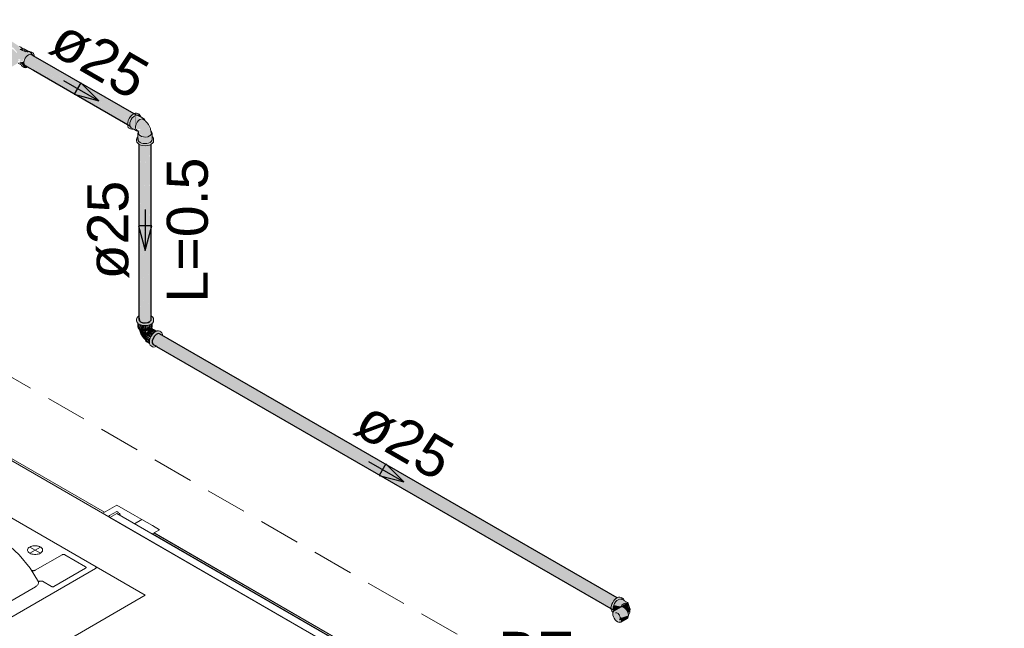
# Model space of a CAD drawing. Header units: millimetres. Extents: x 567 to 934, y -1 to 364.
# Tile 1009 of 1056: x 775.68 to 780.48, y 189.68 to 192.65. Entities that reach past the tile are written whole.
import ezdxf

# ---------------------------------------------------------------- set-up
doc = ezdxf.new("R2010")
doc.units = ezdxf.units.MM
doc.header["$MEASUREMENT"] = 0
doc.linetypes.add('JIS_02_2.0', pattern=[0.3, 0.2, -0.1])
doc.linetypes.add('NULL', pattern=[0])
for name, color, linetype, lineweight in [('AF-Condutos', 140, 'Continuous', 25), ('AF-Conexões', 152, 'Continuous', 18), ('AF-Peça de utilização', 152, 'Continuous', 18), ('AF-Sentido conduto', 140, 'Continuous', 30), ('AF-Textos conduto', 7, 'Continuous', 9), ('DI-Área do detalhe', 10, 'JIS_02_2.0', 0), ('Textos', 7, 'Continuous', 9)]:
    doc.layers.add(name, color=color, linetype=linetype, lineweight=lineweight)
doc.layers.add('ARQ FINA', color=8, linetype='Continuous')
doc.styles.add('Arial', font='arial.ttf')

msp = doc.modelspace()

# ---------------------------------------------------------------- hatches: boundary and pattern name
at = {"layer": 'AF-Condutos', "linetype": 'Continuous'}
for points in [[(775.6972, 192.4788), (775.7144, 192.4683), (776.221, 192.1763)], [(776.2221, 192.1758), (775.7229, 192.4766), (775.7146, 192.4687), (776.222, 192.1757)], [(775.7548, 192.4714), (775.7346, 192.4813), (775.7225, 192.4772), (776.2296, 192.1844), (776.2297, 192.1845), (775.7554, 192.4668), (776.2364, 192.1897)], [(776.2296, 192.1844), (775.7232, 192.4768), (775.7229, 192.4766)], [(776.2284, 192.1851), (775.7229, 192.4766), (776.2217, 192.176)], [(775.6868, 192.4563), (775.7045, 192.4458), (776.2104, 192.154)], [(775.703, 192.447), (776.2111, 192.1536), (776.2112, 192.1537), (775.7079, 192.4574)], [(775.7035, 192.4363), (776.2094, 192.1442), (776.2094, 192.1444), (775.7045, 192.4458)], [(776.2085, 192.1449), (776.2111, 192.1536), (775.7045, 192.4458)], [(775.7103, 192.4271), (776.2208, 192.1323), (775.7341, 192.4181), (776.2083, 192.1448), (775.7047, 192.4356)], [(775.7135, 192.4689), (775.7074, 192.4581), (776.2155, 192.1648)], [(776.2146, 192.1653), (775.7081, 192.4577), (775.7079, 192.4574)], [(776.2104, 192.1542), (776.2155, 192.1648), (775.7079, 192.4574)], [(776.2149, 192.1653), (776.222, 192.1757), (775.7144, 192.4683)], [(776.2353, 192.1904), (775.7607, 192.4636), (776.2295, 192.1846)], [(775.7845, 192.454), (776.2529, 192.1841), (775.7832, 192.4552)], [(776.2394, 192.1919), (775.7845, 192.454), (776.2359, 192.1901)], [(776.2088, 192.1394), (776.2094, 192.1442), (775.729, 192.4212)], [(776.2641, 192.0431), (776.2641, 191.1906), (776.266, 192.042)], [(776.2641, 191.2058), (776.2663, 191.2071), (776.2661, 192.0423)], [(776.2663, 191.2074), (776.2729, 192.0392), (776.2661, 192.0423)], [(776.2734, 191.2103), (776.273, 192.0471), (776.2663, 191.2074), (776.273, 191.1771), (776.2837, 191.1731), (776.2837, 192.0431)], [(776.273, 192.039), (776.2734, 191.2128), (776.2836, 192.0345)], [(776.2837, 191.1731), (776.2963, 191.172), (776.2963, 192.042)], [(776.2963, 191.172), (776.3086, 191.1739), (776.3086, 192.0439)], [(776.3187, 191.2091), (776.3184, 192.0384), (776.3184, 192.0401), (776.3086, 191.1739), (776.3242, 191.1851), (776.3242, 191.2065)], [(776.3183, 192.0395), (776.3086, 192.0372), (776.3086, 191.1739)], [(776.3187, 191.2091), (776.3241, 192.0427), (776.3184, 192.0485)], [(776.3242, 191.2065), (776.3242, 192.0427), (776.3241, 192.0427), (776.3187, 191.2184)], [(776.3242, 191.1851), (776.3249, 192.0432), (776.3242, 192.0427)], [(776.3249, 191.206), (776.3249, 192.0432), (776.3243, 191.2107)], [(776.2837, 192.0348), (776.2837, 191.1731), (776.2961, 192.0335)], [(776.2963, 192.0357), (776.2963, 191.172), (776.3085, 192.0366)], [(776.2663, 191.2074), (776.2661, 191.1833), (776.273, 191.1771)], [(776.3654, 191.1191), (776.3487, 191.1157), (776.3334, 191.0967), (776.3298, 191.0747), (778.5726, 189.7798), (776.3874, 191.0516), (778.5726, 189.7902), (776.3856, 191.0663), (778.5762, 189.8019), (776.3837, 191.0821), (778.5829, 189.8127), (776.382, 191.0963), (778.5915, 189.8208), (776.3807, 191.1063), (778.6004, 189.8249)], [(778.5948, 189.832), (776.3654, 191.1191), (778.5912, 189.8303)], [(778.5909, 189.8304), (776.3807, 191.1063), (778.5848, 189.8247)], [(778.5841, 189.8251), (776.382, 191.0963), (778.5772, 189.816)], [(778.5767, 189.8163), (776.3837, 191.0821), (778.5705, 189.8052)], [(778.5647, 189.7791), (778.5644, 189.7845), (776.3298, 191.0747)], [(778.5762, 189.7725), (776.3298, 191.0747), (776.3334, 191.0673)], [(778.566, 189.794), (778.5712, 189.8048), (776.3856, 191.0663)], [(778.5643, 189.7846), (778.5669, 189.7935), (776.3874, 191.0516)]]:
    msp.add_hatch(color=151, dxfattribs=at).paths.add_polyline_path(points)
at = {"layer": 'AF-Conexões', "linetype": 'Continuous'}
for points in [[(776.2234, 192.1177), (776.2366, 192.1165), (776.2188, 192.122), (776.2151, 192.1357), (776.2234, 192.1658), (776.2366, 192.1822), (776.2519, 192.191), (776.2698, 192.1855), (776.2651, 192.1898), (776.246, 192.1944), (776.2236, 192.1781), (776.2129, 192.1594), (776.2089, 192.1401)], [(776.2523, 192.1089), (776.246, 192.1327), (776.2574, 192.1565), (776.2731, 192.1652), (776.2506, 192.1848), (776.2234, 192.1658), (776.2163, 192.1418), (776.2188, 192.122)], [(776.2489, 192.1365), (776.2509, 192.1404), (776.2507, 192.1853), (776.2482, 192.1729)], [(776.2565, 192.1854), (776.2514, 192.1849), (776.2735, 192.1721)], [(776.2698, 192.1855), (776.255, 192.19), (776.2735, 192.1721)], [(776.2586, 192.0785), (776.253, 192.0664), (776.2586, 192.0476), (776.2839, 192.0364), (776.3054, 192.0364), (776.3241, 192.0426), (776.3349, 192.0534), (776.3349, 192.0727), (776.3249, 192.0512), (776.3155, 192.0456), (776.2947, 192.0424), (776.3193, 192.0522), (776.3319, 192.0664), (776.3283, 192.101), (776.312, 192.0785), (776.2857, 192.0764), (776.2773, 192.0785), (776.3226, 192.0846), (776.3229, 192.1068), (776.3107, 192.1389), (776.297, 192.1555), (776.2942, 192.15), (776.2772, 192.1667), (776.2557, 192.15), (776.2484, 192.1308), (776.2558, 192.1159), (776.2735, 192.1174), (776.2619, 192.1078), (776.2693, 192.0859), (776.2759, 192.094), (776.2768, 192.0815), (776.2607, 192.0966)], [(776.2611, 192.0612), (776.2641, 192.057), (776.2641, 192.083)], [(776.3249, 191.206), (776.3241, 191.1726), (776.2839, 191.1664), (776.3031, 191.1714), (776.2814, 191.1697), (776.2635, 191.1807), (776.2614, 191.2004), (776.2546, 191.184), (776.2586, 191.1708), (776.2839, 191.1596), (776.3054, 191.1596), (776.3294, 191.1699), (776.3363, 191.1896)], [(776.3096, 191.1744), (776.2969, 191.1684), (776.3241, 191.1726)], [(776.2606, 191.1693), (776.2599, 191.1534), (776.2645, 191.1434), (776.2645, 191.1664)], [(776.2651, 191.1458), (776.2773, 191.136), (776.2773, 191.1601), (776.271, 191.1425), (776.2701, 191.1629)], [(776.2654, 191.1474), (776.2688, 191.1631), (776.2652, 191.1658)], [(776.2662, 191.1422), (776.2815, 191.1064), (776.2947, 191.0936), (776.3023, 191.1204), (776.2983, 191.1336), (776.2891, 191.129), (776.2779, 191.1359)], [(776.271, 191.1425), (776.2761, 191.161), (776.2702, 191.1636)], [(776.2845, 191.1596), (776.2773, 191.136), (776.2857, 191.134), (776.2934, 191.1589)], [(776.278, 191.1385), (776.2844, 191.1595), (776.2774, 191.1612)], [(776.3024, 191.1594), (776.2947, 191.1588), (776.2857, 191.134), (776.3037, 191.134)], [(776.3209, 191.1005), (776.3242, 191.1076), (776.3073, 191.1277), (776.2983, 191.1121)], [(776.3108, 191.1609), (776.3037, 191.134), (776.312, 191.136)], [(776.3106, 191.16), (776.3054, 191.1596), (776.3037, 191.134)], [(776.33, 191.116), (776.3132, 191.134), (776.3073, 191.1277), (776.3249, 191.1086)], [(776.318, 191.1632), (776.312, 191.136), (776.3193, 191.1392), (776.3236, 191.1656)], [(776.3179, 191.1626), (776.312, 191.1612), (776.312, 191.136)], [(776.3358, 191.1222), (776.3196, 191.1386), (776.3132, 191.134)], [(776.3341, 191.122), (776.3132, 191.134), (776.3299, 191.1161)], [(776.3794, 191.1174), (776.3728, 191.1267), (776.3527, 191.1328), (776.3303, 191.1165), (776.3196, 191.0978), (776.3156, 191.0785), (776.3196, 191.0638), (776.3389, 191.0563), (776.3254, 191.0834), (776.3444, 191.1116), (776.3586, 191.0637), (776.3575, 191.1198), (776.3774, 191.1122)], [(776.329, 191.1695), (776.325, 191.1665), (776.3193, 191.1392), (776.3275, 191.1471)], [(776.3503, 191.1318), (776.337, 191.1404), (776.3196, 191.1386), (776.3395, 191.1272)], [(776.3401, 191.1268), (776.3196, 191.1386), (776.3355, 191.1226)], [(776.3163, 191.0851), (776.2958, 191.1039), (776.295, 191.096), (776.3157, 191.0791)], [(776.2958, 191.0892), (776.3155, 191.0778), (776.295, 191.096)], [(776.318, 191.0925), (776.2983, 191.1121), (776.2958, 191.1039)], [(776.3159, 191.0855), (776.317, 191.0916), (776.2958, 191.1039)], [(776.3164, 191.0725), (776.3157, 191.0777), (776.2958, 191.0892), (776.2983, 191.0837)], [(776.3173, 191.0932), (776.3196, 191.0978), (776.2983, 191.1121)], [(776.3433, 191.0549), (776.35, 191.0578), (776.3392, 191.064)]]:
    msp.add_hatch(color=161, dxfattribs=at).paths.add_polyline_path(points)
at = {"layer": 'AF-Peça de utilização', "linetype": 'Continuous'}
for points in [[(775.6498, 192.5409), (775.6394, 192.5512), (775.6263, 192.5523), (775.6041, 192.5361), (775.5934, 192.5176), (775.5894, 192.4984), (775.5974, 192.4895), (775.6241, 192.5049), (775.6124, 192.5227), (775.6367, 192.5102), (775.6505, 192.5157), (775.6713, 192.4914), (775.6691, 192.4879), (775.6508, 192.5062), (775.6307, 192.5087), (775.5998, 192.4909), (775.5894, 192.4784), (775.5894, 192.4608), (775.5971, 192.4411), (775.6103, 192.4246), (775.6256, 192.4158), (775.6388, 192.417), (775.6756, 192.4392), (775.6749, 192.452), (775.6868, 192.4451), (775.675, 192.4595), (775.6869, 192.4565), (775.6848, 192.45), (775.7032, 192.4475), (775.7003, 192.4558), (775.7087, 192.4613), (775.7393, 192.4888), (775.6848, 192.5041), (775.6822, 192.5153), (775.6924, 192.5127)], [(775.6923, 192.5083), (775.6848, 192.5041), (775.7119, 192.4916)], [(775.6927, 192.5081), (775.7197, 192.4928), (775.7241, 192.4935)], [(775.7188, 192.4929), (775.6928, 192.5079), (775.713, 192.4917)], [(775.6988, 192.5097), (775.6943, 192.5087), (775.7227, 192.4941)], [(775.7259, 192.4955), (775.6995, 192.5098), (775.7229, 192.4942)], [(775.7273, 192.4949), (775.7057, 192.5087), (775.6995, 192.5098)], [(775.7464, 192.4894), (775.729, 192.4952), (775.741, 192.4801)], [(775.7478, 192.4757), (775.751, 192.4851), (775.741, 192.4801)], [(775.675, 192.4458), (775.6894, 192.435), (775.6889, 192.4394)], [(775.7241, 192.4191), (775.7069, 192.4302), (775.7048, 192.448), (775.6891, 192.4412), (775.705, 192.4177)], [(778.6287, 189.8194), (778.621, 189.8303), (778.602, 189.8349), (778.5796, 189.8186), (778.5688, 189.7999), (778.5649, 189.7806), (778.5735, 189.7616), (778.5718, 189.7866), (778.5794, 189.8062), (778.5926, 189.8227), (778.6149, 189.8322)], [(778.605, 189.7493), (778.6162, 189.7427), (778.6107, 189.7378), (778.6185, 189.735), (778.6484, 189.7451), (778.6436, 189.7681), (778.6276, 189.785), (778.611, 189.7843), (778.5805, 189.7687), (778.5749, 189.7608), (778.5769, 189.7392), (778.5907, 189.719), (778.6079, 189.7117), (778.6002, 189.7233), (778.6103, 189.7307)], [(778.5759, 189.7726), (778.5824, 189.7698), (778.6162, 189.788), (778.5789, 189.7961)], [(778.6125, 189.8259), (778.5939, 189.818), (778.5789, 189.7961), (778.6102, 189.7885), (778.6153, 189.7959), (778.6449, 189.8086)], [(778.6287, 189.8194), (778.6174, 189.8299), (778.6035, 189.825)], [(778.6449, 189.8086), (778.6143, 189.7898), (778.6352, 189.7817), (778.6488, 189.7552), (778.6573, 189.7689)], [(778.6126, 189.7131), (778.6436, 189.731), (778.6502, 189.7457), (778.6185, 189.735), (778.6101, 189.7373)], [(778.6079, 189.7117), (778.6126, 189.7131), (778.604, 189.7224)]]:
    msp.add_hatch(color=161, dxfattribs=at).paths.add_polyline_path(points)

# ---------------------------------------------------------------- linework, layer by layer
at = {"layer": 'AF-Condutos'}
for p, q in [((775.7548, 192.4716), (775.7393, 192.4806)), ((775.7579, 192.4698), (775.7548, 192.4716)), ((775.7832, 192.4552), (775.7579, 192.4698)), ((775.7076, 192.4286), (775.7103, 192.4271)), ((775.7103, 192.4271), (775.7241, 192.4191)), ((776.2529, 192.1841), (775.7832, 192.4552)), ((775.7241, 192.4191), (775.727, 192.4174)), ((775.727, 192.4174), (775.7512, 192.4035)), ((775.7512, 192.4035), (776.2208, 192.1323)), ((776.2641, 192.0435), (776.2641, 192.0431)), ((776.2641, 192.0431), (776.2641, 191.1906)), ((776.3249, 191.2098), (776.3249, 192.0432)), ((776.2641, 191.1906), (776.2661, 191.1833)), ((776.2661, 191.1833), (776.273, 191.1771)), ((776.273, 191.1771), (776.2837, 191.1731)), ((776.3086, 191.1739), (776.3184, 191.1785)), ((776.3184, 191.1785), (776.3242, 191.1851)), ((776.3242, 191.1851), (776.3249, 191.1924)), ((776.3249, 191.2063), (776.3249, 191.2098)), ((776.3249, 191.206), (776.3249, 191.2063)), ((776.3249, 191.1924), (776.3249, 191.206)), ((776.2837, 191.1731), (776.2963, 191.172)), ((776.2963, 191.172), (776.3086, 191.1739)), ((776.3334, 191.0967), (776.3298, 191.0851)), ((776.3298, 191.0851), (776.3298, 191.0747)), ((776.3401, 191.1075), (776.3334, 191.0967)), ((776.3487, 191.1157), (776.3401, 191.1075)), ((776.3576, 191.1198), (776.3487, 191.1157)), ((776.3654, 191.1191), (776.3576, 191.1198)), ((778.5948, 189.832), (776.3654, 191.1191)), ((776.3298, 191.0747), (776.3334, 191.0673)), ((776.3334, 191.0673), (776.35, 191.0578)), ((776.35, 191.0578), (776.3502, 191.0576)), ((776.3502, 191.0576), (778.5762, 189.7725)), ((778.5949, 189.8319), (778.5948, 189.832))]:
    msp.add_line(p, q, dxfattribs=at)
at = {"layer": 'AF-Conexões'}
for p, q in [((776.2307, 192.1856), (776.2236, 192.1781)), ((776.2384, 192.1911), (776.2307, 192.1856)), ((776.2443, 192.1821), (776.2379, 192.1775)), ((776.2397, 192.1917), (776.2384, 192.1911)), ((776.246, 192.1944), (776.2397, 192.1917)), ((776.2506, 192.1848), (776.2443, 192.1821)), ((776.2531, 192.1951), (776.246, 192.1944)), ((776.2514, 192.1849), (776.2506, 192.1848)), ((776.2565, 192.1854), (776.2514, 192.1849)), ((776.2592, 192.1932), (776.2531, 192.1951)), ((776.2616, 192.1839), (776.2565, 192.1854)), ((776.2651, 192.1898), (776.2592, 192.1932)), ((776.2729, 192.1774), (776.2616, 192.1839)), ((776.2698, 192.1855), (776.2651, 192.1898)), ((776.2719, 192.1807), (776.2698, 192.1855)), ((776.2099, 192.1495), (776.2089, 192.1401)), ((776.2089, 192.1401), (776.209, 192.1392)), ((776.209, 192.1392), (776.2099, 192.1319)), ((776.2129, 192.1594), (776.2099, 192.1495)), ((776.2175, 192.1692), (776.2129, 192.1594)), ((776.2236, 192.1781), (776.2175, 192.1692)), ((776.2205, 192.1474), (776.2197, 192.1395)), ((776.2197, 192.1395), (776.2205, 192.1327)), ((776.223, 192.1556), (776.2205, 192.1474)), ((776.2269, 192.1638), (776.223, 192.1556)), ((776.232, 192.1712), (776.2269, 192.1638)), ((776.2379, 192.1775), (776.232, 192.1712)), ((776.2509, 192.1404), (776.2484, 192.1308)), ((776.2557, 192.15), (776.2509, 192.1404)), ((776.2623, 192.1581), (776.2557, 192.15)), ((776.2697, 192.1639), (776.2623, 192.1581)), ((776.2731, 192.1652), (776.2697, 192.1639)), ((776.2727, 192.179), (776.2719, 192.1807)), ((776.2729, 192.1774), (776.2727, 192.179)), ((776.2736, 192.177), (776.2729, 192.1774)), ((776.2739, 192.1655), (776.2731, 192.1652)), ((776.2743, 192.1765), (776.2736, 192.177)), ((776.2772, 192.1667), (776.2739, 192.1655)), ((776.2871, 192.1692), (776.2743, 192.1765)), ((776.2837, 192.1661), (776.2772, 192.1667)), ((776.2899, 192.1612), (776.2837, 192.1661)), ((776.291, 192.1655), (776.2871, 192.1692)), ((776.2937, 192.1581), (776.2899, 192.1612)), ((776.2935, 192.1601), (776.291, 192.1655)), ((776.2937, 192.1581), (776.2935, 192.1601)), ((776.2947, 192.1573), (776.2937, 192.1581)), ((776.297, 192.1555), (776.2947, 192.1573)), ((776.304, 192.1479), (776.297, 192.1555)), ((776.3107, 192.1389), (776.304, 192.1479)), ((776.3171, 192.1269), (776.3107, 192.1389)), ((776.2099, 192.1319), (776.2129, 192.1254)), ((776.2129, 192.1254), (776.2175, 192.1211)), ((776.2175, 192.1211), (776.2234, 192.1177)), ((776.2205, 192.1327), (776.2206, 192.1325)), ((776.2206, 192.1325), (776.223, 192.1272)), ((776.223, 192.1272), (776.2269, 192.1236)), ((776.2234, 192.1177), (776.2295, 192.1158)), ((776.2269, 192.1236), (776.2381, 192.1171)), ((776.2295, 192.1158), (776.2366, 192.1165)), ((776.2366, 192.1165), (776.2381, 192.1171)), ((776.2381, 192.1171), (776.2395, 192.1163)), ((776.2395, 192.1163), (776.2523, 192.1089)), ((776.2484, 192.1308), (776.2484, 192.1264)), ((776.2484, 192.1264), (776.2484, 192.1228)), ((776.2484, 192.1228), (776.2484, 192.122)), ((776.2484, 192.122), (776.2509, 192.1156)), ((776.2509, 192.1156), (776.251, 192.1153)), ((776.251, 192.1153), (776.2563, 192.1101)), ((776.2523, 192.1089), (776.2574, 192.1073)), ((776.2563, 192.1101), (776.2589, 192.1075)), ((776.2574, 192.1073), (776.2589, 192.1075)), ((776.2589, 192.1075), (776.2634, 192.1079)), ((776.2589, 192.1075), (776.2611, 192.1053)), ((776.2611, 192.101), (776.2599, 192.0958)), ((776.2599, 192.0958), (776.2599, 192.0811)), ((776.2611, 192.1053), (776.2616, 192.1034)), ((776.2619, 192.1022), (776.2611, 192.101)), ((776.2616, 192.1034), (776.2619, 192.1022)), ((776.2619, 192.1022), (776.2629, 192.0987)), ((776.2629, 192.0987), (776.2648, 192.0915)), ((776.2648, 192.0915), (776.2649, 192.0913)), ((776.2649, 192.0913), (776.2693, 192.0859)), ((776.2693, 192.0859), (776.2699, 192.0855)), ((776.3162, 192.0834), (776.32, 192.0865)), ((776.3202, 192.1195), (776.3171, 192.1269)), ((776.32, 192.0865), (776.3223, 192.0885)), ((776.3216, 192.1142), (776.3202, 192.1195)), ((776.3226, 192.1107), (776.3216, 192.1142)), ((776.3223, 192.0885), (776.3251, 192.0944)), ((776.3229, 192.1073), (776.3226, 192.1107)), ((776.3237, 192.1067), (776.3229, 192.1073)), ((776.3229, 192.1068), (776.3229, 192.1073)), ((776.3251, 192.0944), (776.3229, 192.1068)), ((776.3248, 192.1059), (776.3237, 192.1067)), ((776.3283, 192.101), (776.3248, 192.1059)), ((776.3294, 192.0958), (776.3283, 192.101)), ((776.3294, 192.0802), (776.3294, 192.0958)), ((776.2544, 192.0727), (776.253, 192.0664)), ((776.253, 192.0664), (776.253, 192.0596)), ((776.253, 192.0596), (776.2544, 192.0534)), ((776.2586, 192.0785), (776.2544, 192.0727)), ((776.2544, 192.0534), (776.2586, 192.0476)), ((776.2599, 192.0794), (776.2586, 192.0785)), ((776.2586, 192.0476), (776.2641, 192.0435)), ((776.2599, 192.0811), (776.2599, 192.0794)), ((776.2599, 192.0794), (776.2599, 192.0664)), ((776.2599, 192.0664), (776.2611, 192.0612)), ((776.2611, 192.0612), (776.2641, 192.057)), ((776.2641, 192.057), (776.2645, 192.0564)), ((776.2641, 192.0435), (776.2652, 192.0426)), ((776.2645, 192.0564), (776.2701, 192.0522)), ((776.2652, 192.0426), (776.2738, 192.0388)), ((776.2699, 192.0855), (776.2768, 192.0815)), ((776.2701, 192.0522), (776.2773, 192.049)), ((776.2738, 192.0388), (776.2839, 192.0364)), ((776.2768, 192.0815), (776.2865, 192.0789)), ((776.2773, 192.049), (776.2857, 192.047)), ((776.2857, 192.047), (776.2947, 192.0464)), ((776.2865, 192.0789), (776.2971, 192.0783)), ((776.2947, 192.0464), (776.3037, 192.047)), ((776.2971, 192.0783), (776.3075, 192.0799)), ((776.3037, 192.047), (776.312, 192.049)), ((776.3054, 192.0364), (776.3155, 192.0388)), ((776.3075, 192.0799), (776.3162, 192.0834)), ((776.312, 192.049), (776.3193, 192.0522)), ((776.3155, 192.0388), (776.3241, 192.0426)), ((776.3193, 192.0522), (776.3248, 192.0564)), ((776.3241, 192.0426), (776.3249, 192.0432)), ((776.3248, 192.0564), (776.3249, 192.0566)), ((776.3249, 192.0566), (776.3283, 192.0612)), ((776.3249, 192.0432), (776.3307, 192.0476)), ((776.3283, 192.0612), (776.3294, 192.0664)), ((776.3294, 192.0794), (776.3294, 192.0802)), ((776.3307, 192.0785), (776.3294, 192.0794)), ((776.3294, 192.0664), (776.3294, 192.0794)), ((776.3318, 192.0769), (776.3307, 192.0785)), ((776.3307, 192.0476), (776.3349, 192.0534)), ((776.3322, 192.0764), (776.3318, 192.0769)), ((776.3349, 192.0727), (776.3322, 192.0764)), ((776.3363, 192.0664), (776.3349, 192.0727)), ((776.3349, 192.0534), (776.3363, 192.0596)), ((776.3363, 192.0596), (776.3363, 192.0664)), ((776.2839, 192.0364), (776.2947, 192.0356)), ((776.2947, 192.0356), (776.3054, 192.0364)), ((776.2544, 191.1959), (776.253, 191.1896)), ((776.253, 191.1896), (776.253, 191.1828)), ((776.253, 191.1828), (776.2544, 191.1766)), ((776.2586, 191.2017), (776.2544, 191.1959)), ((776.2544, 191.1766), (776.2586, 191.1708)), ((776.2606, 191.2032), (776.2586, 191.2017)), ((776.2641, 191.2058), (776.2606, 191.2032)), ((776.3261, 191.2052), (776.3249, 191.206)), ((776.3307, 191.2017), (776.3261, 191.2052)), ((776.3344, 191.1966), (776.3307, 191.2017)), ((776.3307, 191.1708), (776.3349, 191.1766)), ((776.3349, 191.1959), (776.3344, 191.1966)), ((776.3363, 191.1896), (776.3349, 191.1959)), ((776.3349, 191.1766), (776.3363, 191.1828)), ((776.3363, 191.1828), (776.3363, 191.1896)), ((776.2586, 191.1708), (776.2599, 191.1699)), ((776.2599, 191.1699), (776.2599, 191.1534)), ((776.2599, 191.1699), (776.2652, 191.1658)), ((776.2599, 191.1534), (776.2611, 191.1482)), ((776.2611, 191.1482), (776.2645, 191.1434)), ((776.2645, 191.1434), (776.2662, 191.1422)), ((776.2652, 191.1658), (776.2738, 191.162)), ((776.2662, 191.1422), (776.2701, 191.1392)), ((776.2662, 191.1422), (776.2668, 191.138)), ((776.2668, 191.138), (776.2699, 191.1282)), ((776.2699, 191.1282), (776.2743, 191.1179)), ((776.2701, 191.1392), (776.2773, 191.136)), ((776.2738, 191.162), (776.2839, 191.1596)), ((776.2773, 191.136), (776.2857, 191.134)), ((776.2839, 191.1596), (776.2947, 191.1588)), ((776.2857, 191.134), (776.2947, 191.1334)), ((776.2947, 191.1588), (776.3054, 191.1596)), ((776.2947, 191.1334), (776.3037, 191.134)), ((776.3073, 191.1277), (776.3022, 191.1203)), ((776.3037, 191.134), (776.312, 191.136)), ((776.3054, 191.1596), (776.3155, 191.162)), ((776.3132, 191.134), (776.3073, 191.1277)), ((776.312, 191.136), (776.3193, 191.1392)), ((776.3196, 191.1386), (776.3132, 191.134)), ((776.3155, 191.162), (776.3241, 191.1658)), ((776.3193, 191.1392), (776.3248, 191.1434)), ((776.326, 191.1413), (776.3196, 191.1386)), ((776.3241, 191.1658), (776.3294, 191.1699)), ((776.3248, 191.1434), (776.3275, 191.1471)), ((776.3305, 191.1418), (776.326, 191.1413)), ((776.3275, 191.1471), (776.3283, 191.1482)), ((776.328, 191.1458), (776.3275, 191.1471)), ((776.3287, 191.1443), (776.328, 191.1458)), ((776.3283, 191.1482), (776.3294, 191.1534)), ((776.3297, 191.1429), (776.3287, 191.1443)), ((776.3294, 191.1699), (776.3307, 191.1708)), ((776.3294, 191.1534), (776.3294, 191.1699)), ((776.3305, 191.1418), (776.3297, 191.1429)), ((776.3319, 191.1419), (776.3305, 191.1418)), ((776.337, 191.1404), (776.3319, 191.1419)), ((776.3512, 191.1322), (776.337, 191.1404)), ((776.3451, 191.1295), (776.3374, 191.124)), ((776.3512, 191.1322), (776.3451, 191.1295)), ((776.3527, 191.1328), (776.3512, 191.1322)), ((776.3598, 191.1335), (776.3527, 191.1328)), ((776.3659, 191.1316), (776.3598, 191.1335)), ((776.3718, 191.1282), (776.3659, 191.1316)), ((776.3764, 191.1239), (776.3718, 191.1282)), ((776.2743, 191.1179), (776.2815, 191.1064)), ((776.2815, 191.1064), (776.2864, 191.0999)), ((776.2864, 191.0999), (776.2928, 191.0935)), ((776.2928, 191.0935), (776.2956, 191.0912)), ((776.2958, 191.1039), (776.295, 191.096)), ((776.295, 191.096), (776.2956, 191.0912)), ((776.2956, 191.0912), (776.2958, 191.0892)), ((776.2983, 191.1121), (776.2958, 191.1039)), ((776.2958, 191.0892), (776.2983, 191.0837)), ((776.3022, 191.1203), (776.2983, 191.1121)), ((776.2983, 191.0837), (776.3022, 191.0801)), ((776.3022, 191.0801), (776.3164, 191.0719)), ((776.3166, 191.0879), (776.3156, 191.0785)), ((776.3156, 191.0785), (776.3164, 191.0719)), ((776.3196, 191.0978), (776.3166, 191.0879)), ((776.3242, 191.1076), (776.3196, 191.0978)), ((776.3303, 191.1165), (776.3242, 191.1076)), ((776.3374, 191.124), (776.3303, 191.1165)), ((776.3794, 191.1174), (776.3764, 191.1239)), ((776.3802, 191.1105), (776.3794, 191.1174)), ((776.3164, 191.0719), (776.3166, 191.0703)), ((776.3166, 191.0703), (776.3196, 191.0638)), ((776.3196, 191.0638), (776.3242, 191.0595)), ((776.3242, 191.0595), (776.3301, 191.0561)), ((776.3301, 191.0561), (776.3362, 191.0542)), ((776.3362, 191.0542), (776.3433, 191.0549)), ((776.3433, 191.0549), (776.35, 191.0578))]:
    msp.add_line(p, q, dxfattribs=at)
at = {"layer": 'AF-Peça de utilização'}
for p, q in [((775.6886, 192.5156), (775.6818, 192.5195)), ((775.6923, 192.5083), (775.6861, 192.5055)), ((775.6861, 192.5055), (775.6876, 192.5061)), ((775.698, 192.5102), (775.6886, 192.5156)), ((775.6936, 192.5086), (775.6923, 192.5083)), ((775.6943, 192.5087), (775.6936, 192.5086)), ((775.6988, 192.5097), (775.6943, 192.5087)), ((775.6988, 192.5097), (775.698, 192.5102)), ((775.6995, 192.5098), (775.6988, 192.5097)), ((775.7057, 192.5087), (775.6995, 192.5098)), ((775.729, 192.4952), (775.7057, 192.5087)), ((775.7148, 192.469), (775.7201, 192.4745)), ((775.723, 192.4942), (775.7197, 192.4928)), ((775.7197, 192.4928), (775.7241, 192.4935)), ((775.7201, 192.4745), (775.7257, 192.4786)), ((775.7267, 192.4948), (775.723, 192.4942)), ((775.7257, 192.4786), (775.7313, 192.4809)), ((775.7278, 192.495), (775.7267, 192.4948)), ((775.729, 192.4952), (775.7278, 192.495)), ((775.7325, 192.4957), (775.729, 192.4952)), ((775.7313, 192.4809), (775.7365, 192.4815)), ((775.732, 192.4928), (775.7356, 192.4914)), ((775.7364, 192.4942), (775.7325, 192.4957)), ((775.7403, 192.4927), (775.7364, 192.4942)), ((775.7365, 192.4815), (775.7393, 192.4806)), ((775.7393, 192.4806), (775.741, 192.4801)), ((775.7464, 192.4894), (775.7403, 192.4927)), ((775.7478, 192.488), (775.7464, 192.4894)), ((775.751, 192.4851), (775.7478, 192.488)), ((775.7539, 192.4786), (775.751, 192.4851)), ((775.7548, 192.4716), (775.7539, 192.4786)), ((775.6764, 192.4387), (775.6904, 192.4304)), ((775.6883, 192.4442), (775.6885, 192.4425)), ((775.6885, 192.4425), (775.6887, 192.4411)), ((775.6887, 192.4411), (775.6897, 192.4349)), ((775.6897, 192.4349), (775.6904, 192.4306)), ((775.6904, 192.4306), (775.6906, 192.4303)), ((775.6904, 192.4304), (775.6906, 192.4303)), ((775.6906, 192.4303), (775.693, 192.427)), ((775.693, 192.427), (775.6955, 192.4234)), ((775.6955, 192.4234), (775.705, 192.4177)), ((775.704, 192.4411), (775.7048, 192.448)), ((775.7048, 192.435), (775.704, 192.4411)), ((775.7048, 192.448), (775.7069, 192.4552)), ((775.7069, 192.4302), (775.7048, 192.435)), ((775.7069, 192.4552), (775.7104, 192.4624)), ((775.7103, 192.4271), (775.7069, 192.4302)), ((775.7104, 192.427), (775.7103, 192.4271)), ((775.7104, 192.4624), (775.7148, 192.469)), ((775.705, 192.4177), (775.711, 192.4159)), ((775.711, 192.4159), (775.7181, 192.4166)), ((775.7181, 192.4166), (775.7241, 192.4191)), ((778.5943, 189.8316), (778.5867, 189.8261)), ((778.5949, 189.8319), (778.5943, 189.8316)), ((778.602, 189.8349), (778.5949, 189.8319)), ((778.6091, 189.8356), (778.602, 189.8349)), ((778.6152, 189.8337), (778.6091, 189.8356)), ((778.621, 189.8303), (778.6152, 189.8337)), ((778.5659, 189.79), (778.5649, 189.7806)), ((778.5688, 189.7999), (778.5659, 189.79)), ((778.5735, 189.8096), (778.5688, 189.7999)), ((778.5796, 189.8186), (778.5735, 189.8096)), ((778.5765, 189.7879), (778.5756, 189.78)), ((778.5777, 189.7919), (778.5765, 189.7879)), ((778.5789, 189.7961), (778.5777, 189.7919)), ((778.5828, 189.8043), (778.5789, 189.7961)), ((778.5867, 189.8261), (778.5796, 189.8186)), ((778.6115, 189.7866), (778.5805, 189.7687)), ((778.5879, 189.8117), (778.5828, 189.8043)), ((778.5939, 189.818), (778.5879, 189.8117)), ((778.6002, 189.8226), (778.5939, 189.818)), ((778.6064, 189.8253), (778.6002, 189.8226)), ((778.6066, 189.8253), (778.6064, 189.8253)), ((778.6125, 189.8259), (778.6066, 189.8253)), ((778.6126, 189.7869), (778.6115, 189.7866)), ((778.6176, 189.8243), (778.6125, 189.8259)), ((778.6135, 189.7883), (778.6126, 189.7869)), ((778.6162, 189.788), (778.6126, 189.7869)), ((778.6143, 189.7898), (778.6135, 189.7883)), ((778.6188, 189.7954), (778.6143, 189.7898)), ((778.6217, 189.7875), (778.6162, 189.788)), ((778.6289, 189.8178), (778.6176, 189.8243)), ((778.6238, 189.8001), (778.6188, 189.7954)), ((778.6257, 189.8259), (778.621, 189.8303)), ((778.6276, 189.785), (778.6217, 189.7875)), ((778.6288, 189.8033), (778.6238, 189.8001)), ((778.6287, 189.8194), (778.6257, 189.8259)), ((778.6334, 189.7807), (778.6276, 189.785)), ((778.6289, 189.8178), (778.6287, 189.8194)), ((778.629, 189.8034), (778.6288, 189.8033)), ((778.6303, 189.817), (778.6289, 189.8178)), ((778.6341, 189.8051), (778.629, 189.8034)), ((778.6449, 189.8086), (778.6303, 189.817)), ((778.6388, 189.8052), (778.6341, 189.8051)), ((778.6428, 189.8037), (778.6388, 189.8052)), ((778.6505, 189.7952), (778.6428, 189.8037)), ((778.6489, 189.8049), (778.6449, 189.8086)), ((778.6513, 189.7995), (778.6489, 189.8049)), ((778.6521, 189.7921), (778.6505, 189.7952)), ((778.6522, 189.7926), (778.6513, 189.7995)), ((778.6521, 189.7921), (778.6522, 189.7926)), ((778.6523, 189.7918), (778.6521, 189.7921)), ((778.653, 189.7904), (778.6523, 189.7918)), ((778.656, 189.7845), (778.653, 189.7904)), ((778.656, 189.7845), (778.6573, 189.7689)), ((778.658, 189.7763), (778.656, 189.7845)), ((778.6569, 189.7723), (778.656, 189.7845)), ((778.5649, 189.7806), (778.5651, 189.7789)), ((778.5651, 189.7789), (778.5659, 189.7724)), ((778.5659, 189.7724), (778.5688, 189.7659)), ((778.5688, 189.7659), (778.5735, 189.7616)), ((778.5735, 189.7616), (778.5749, 189.7608)), ((778.5747, 189.7604), (778.5739, 189.754)), ((778.5739, 189.754), (778.5747, 189.7468)), ((778.5749, 189.7608), (778.5747, 189.7604)), ((778.5747, 189.7468), (778.5769, 189.7392)), ((778.5769, 189.7654), (778.5749, 189.7608)), ((778.5756, 189.78), (778.5762, 189.7757)), ((778.5762, 189.7757), (778.5765, 189.7732)), ((778.5765, 189.7732), (778.5774, 189.771)), ((778.5791, 189.7674), (778.5769, 189.7654)), ((778.5769, 189.7392), (778.5805, 189.7317)), ((778.5774, 189.771), (778.5789, 189.7677)), ((778.5789, 189.7677), (778.5792, 189.7675)), ((778.5792, 189.7675), (778.5791, 189.7674)), ((778.5805, 189.7687), (778.5792, 189.7675)), ((778.5867, 189.758), (778.5887, 189.7586)), ((778.5887, 189.7586), (778.5896, 189.7589)), ((778.5896, 189.7589), (778.593, 189.7586)), ((778.593, 189.7586), (778.5966, 189.757)), ((778.5966, 189.757), (778.6002, 189.7544)), ((778.6002, 189.7544), (778.6036, 189.7508)), ((778.6036, 189.7508), (778.6064, 189.7466)), ((778.6064, 189.7466), (778.6087, 189.742)), ((778.6087, 189.742), (778.6101, 189.7373)), ((778.6101, 189.7373), (778.6105, 189.7329)), ((778.6389, 189.7749), (778.6334, 189.7807)), ((778.6436, 189.7681), (778.6389, 189.7749)), ((778.6472, 189.7606), (778.6436, 189.7681)), ((778.6495, 189.7529), (778.6472, 189.7606)), ((778.6472, 189.7344), (778.6495, 189.7394)), ((778.6501, 189.7474), (778.6495, 189.7529)), ((778.6495, 189.7394), (778.6502, 189.7457)), ((778.6501, 189.7474), (778.6544, 189.7536)), ((778.6502, 189.7457), (778.6501, 189.7474)), ((778.6544, 189.7536), (778.6565, 189.7615)), ((778.6565, 189.7615), (778.6573, 189.7689)), ((778.6573, 189.7689), (778.6569, 189.7723)), ((778.6573, 189.7689), (778.658, 189.7763)), ((778.5805, 189.7317), (778.5852, 189.7248)), ((778.5852, 189.7248), (778.5907, 189.719)), ((778.5907, 189.719), (778.5966, 189.7147)), ((778.5966, 189.7147), (778.6025, 189.7122)), ((778.6025, 189.7122), (778.6079, 189.7117)), ((778.6087, 189.7259), (778.6064, 189.7238)), ((778.6079, 189.7117), (778.6126, 189.7131)), ((778.6101, 189.729), (778.6087, 189.7259)), ((778.6105, 189.7329), (778.6101, 189.729)), ((778.6126, 189.7131), (778.6436, 189.731)), ((778.6436, 189.731), (778.6472, 189.7344))]:
    msp.add_line(p, q, dxfattribs=at)
at = {"layer": 'AF-Sentido conduto'}
for p, q in [((775.9815, 192.3428), (775.9491, 192.2868)), ((776.0698, 192.2544), (775.9815, 192.3428)), ((775.9491, 192.2868), (776.0698, 192.2544)), ((776.327, 191.6454), (776.2623, 191.6454)), ((776.2623, 191.6454), (776.2947, 191.5246)), ((776.2947, 191.5246), (776.327, 191.6454)), ((777.4676, 190.4848), (777.4352, 190.4288)), ((777.556, 190.3964), (777.4676, 190.4848)), ((777.4352, 190.4288), (777.556, 190.3964))]:
    msp.add_line(p, q, dxfattribs=at)
for points in [[(775.8966, 192.3544), (776.0698, 192.2544)], [(776.2947, 191.7246), (776.2947, 191.5246)], [(777.3827, 190.4964), (777.556, 190.3964)]]:
    msp.add_lwpolyline(points, dxfattribs=at)
at = {"layer": 'ARQ FINA', "lineweight": 5}
for p, q in [((780.1297, 187.9105), (774.2726, 191.2921)), ((776.0971, 190.2487), (774.2919, 191.2909)), ((773.9798, 191.1811), (776.2954, 189.8442)), ((776.0885, 190.2437), (776.1577, 190.2837)), ((776.1577, 190.2837), (776.2443, 190.2337)), ((776.1562, 190.2528), (776.1214, 190.2327)), ((776.1214, 190.2247), (776.1231, 190.2237)), ((776.1231, 190.2237), (776.1571, 190.2433)), ((776.1562, 190.2428), (776.1231, 190.2237)), ((776.1231, 190.2237), (780.1297, 187.9105)), ((780.1628, 187.9296), (776.1562, 190.2428)), ((776.1571, 190.2433), (776.1744, 190.2333)), ((776.279, 190.2137), (776.2443, 190.2337)), ((776.2428, 190.1928), (776.279, 190.2137)), ((776.279, 190.2137), (776.331, 190.1837)), ((776.3656, 190.1637), (776.331, 190.1837)), ((776.3294, 190.1428), (776.3656, 190.1637)), ((776.3303, 190.1433), (780.1636, 187.9301)), ((780.1714, 187.9346), (776.338, 190.1478)), ((780.1715, 187.9346), (776.3381, 190.1478)), ((775.7325, 190.0792), (775.7844, 190.0492)), ((775.7325, 190.0492), (775.7844, 190.0792)), ((775.8909, 190.0418), (775.7595, 189.9659)), ((776.0049, 189.9828), (775.9027, 190.0418)), ((775.8507, 189.887), (776.0049, 189.976)), ((775.306, 189.543), (776.0529, 189.9742)), ((775.761, 189.8857), (775.2009, 189.5623)), ((775.7948, 189.9124), (775.8389, 189.887)), ((776.2954, 189.8442), (775.1349, 189.1742))]:
    msp.add_line(p, q, dxfattribs=at)
for points in [[(775.775, 189.9088), (775.7347, 189.9762), (775.6814, 190.0406), (775.6159, 190.1012), (775.5389, 190.157), (775.4515, 190.2075), (775.3547, 190.2519), (775.2499, 190.2898), (775.1384, 190.3205), (775.0215, 190.3438)], [(776.1214, 190.2327), (776.1203, 190.2319), (776.1194, 190.2311), (776.1188, 190.2301), (776.1185, 190.2292), (776.1185, 190.2282), (776.1188, 190.2272), (776.1194, 190.2263), (776.1203, 190.2254), (776.1214, 190.2247)], [(776.1744, 190.2333), (776.1736, 190.2358), (776.1725, 190.2382), (776.1711, 190.2406), (776.1694, 190.2429), (776.1673, 190.2451), (776.1649, 190.2472), (776.1623, 190.2492), (776.1594, 190.2511), (776.1562, 190.2528)], [(775.7325, 190.0792), (775.7284, 190.0764), (775.7251, 190.0732), (775.723, 190.0697), (775.7218, 190.0661), (775.7218, 190.0624), (775.723, 190.0587), (775.7251, 190.0553), (775.7284, 190.0521), (775.7325, 190.0492), (775.7374, 190.0468), (775.7429, 190.045), (775.7489, 190.0437), (775.7552, 190.0431), (775.7617, 190.0431), (775.768, 190.0437), (775.774, 190.045), (775.7795, 190.0468), (775.7844, 190.0492)], [(775.7325, 190.0792), (775.7284, 190.0764), (775.7251, 190.0732), (775.723, 190.0697), (775.7218, 190.0661), (775.7218, 190.0624), (775.723, 190.0587), (775.7251, 190.0553), (775.7284, 190.0521), (775.7325, 190.0492), (775.7374, 190.0468), (775.7429, 190.045), (775.7489, 190.0437), (775.7552, 190.0431), (775.7617, 190.0431), (775.768, 190.0437), (775.774, 190.045), (775.7795, 190.0468), (775.7844, 190.0492)], [(775.7844, 190.0492), (775.7885, 190.0521), (775.7917, 190.0553), (775.7939, 190.0587), (775.7951, 190.0624), (775.7951, 190.0661), (775.7939, 190.0697), (775.7917, 190.0732), (775.7885, 190.0764), (775.7844, 190.0792), (775.7795, 190.0816), (775.774, 190.0834), (775.768, 190.0847), (775.7617, 190.0854), (775.7552, 190.0854), (775.7489, 190.0847), (775.7429, 190.0834), (775.7374, 190.0816), (775.7325, 190.0792)], [(775.7844, 190.0492), (775.7873, 190.0511), (775.7897, 190.0531), (775.7917, 190.0553), (775.7933, 190.0575), (775.7944, 190.0599), (775.7951, 190.0624), (775.7952, 190.0648), (775.7948, 190.0673), (775.7939, 190.0697), (775.7926, 190.0721), (775.7908, 190.0743), (775.7885, 190.0764), (775.7859, 190.0783), (775.7829, 190.0801), (775.7795, 190.0816), (775.7759, 190.0829), (775.772, 190.0839), (775.768, 190.0847), (775.7638, 190.0852), (775.7595, 190.0854), (775.7552, 190.0854), (775.751, 190.085), (775.7469, 190.0844), (775.7429, 190.0834), (775.7392, 190.0823), (775.7357, 190.0809), (775.7325, 190.0792)], [(775.9027, 190.0418), (775.9015, 190.0423), (775.9003, 190.0427), (775.8989, 190.043), (775.8975, 190.0432), (775.896, 190.0432), (775.8946, 190.043), (775.8932, 190.0427), (775.892, 190.0423), (775.8909, 190.0418)], [(776.0049, 189.976), (776.0058, 189.9766), (776.0065, 189.9773), (776.007, 189.9781), (776.0073, 189.9789), (776.0073, 189.9798), (776.007, 189.9806), (776.0065, 189.9814), (776.0058, 189.9821), (776.0049, 189.9828)], [(776.0529, 189.9742), (776.0543, 189.9752), (776.0553, 189.9762), (776.0561, 189.9774), (776.0564, 189.9786), (776.0564, 189.9798), (776.0561, 189.981), (776.0553, 189.9822), (776.0543, 189.9833), (776.0529, 189.9842)], [(775.7418, 189.9659), (775.7435, 189.9651), (775.7454, 189.9645), (775.7474, 189.9641), (775.7496, 189.9639), (775.7518, 189.9639), (775.7539, 189.9641), (775.756, 189.9645), (775.7579, 189.9651), (775.7595, 189.9659)], [(775.7607, 189.8858), (775.764, 189.8879), (775.7668, 189.8902), (775.7693, 189.8926), (775.7714, 189.8951), (775.773, 189.8978), (775.7742, 189.9005), (775.7749, 189.9033), (775.7751, 189.9061), (775.7748, 189.9089)], [(775.7948, 189.9124), (775.7936, 189.9128), (775.7924, 189.913), (775.7912, 189.9133), (775.7899, 189.9134), (775.7886, 189.9135), (775.7873, 189.9135), (775.786, 189.9134), (775.7847, 189.9133), (775.7835, 189.9131), (775.7823, 189.9129), (775.7811, 189.9126), (775.78, 189.9122), (775.7789, 189.9118), (775.7779, 189.9113), (775.777, 189.9107), (775.7762, 189.9102), (775.7754, 189.9095), (775.7748, 189.9089)], [(775.8389, 189.887), (775.84, 189.8864), (775.8413, 189.886), (775.8426, 189.8857), (775.8441, 189.8856), (775.8455, 189.8856), (775.847, 189.8857), (775.8483, 189.886), (775.8496, 189.8864), (775.8507, 189.887)]]:
    msp.add_lwpolyline(points, dxfattribs=at)
at = {"layer": 'DI-Área do detalhe'}
msp.add_lwpolyline([(769.7744, 190.0115), (773.4849, 192.1537), (780.4821, 188.1139), (776.7715, 185.9717), (769.7744, 190.0115)], dxfattribs=at)

# ---------------------------------------------------------------- texts
at = {"layer": 'AF-Textos conduto', "linetype": 'NULL', "char_height": 0.2, "attachment_point": 8, "line_spacing_factor": 0.6, "style": 'Arial'}
for s, insert, width, rotation in [('ø25', (776.0215, 192.3708), 0.962805, 329.9999), ('L=0.5', (776.6032, 191.6246), 1.413415, 90.0002), ('ø25', (776.2181, 191.6246), 0.962805, 90.0002), ('ø25', (777.5076, 190.5128), 0.962805, 329.9999)]:
    msp.add_mtext(s, dxfattribs=dict(at, insert=insert, width=width, rotation=rotation))
at = {"layer": 'Textos', "linetype": 'NULL', "insert": (778.388, 189.466), "char_height": 0.2, "width": 0.745732, "attachment_point": 9, "line_spacing_factor": 0.6, "style": 'Arial'}
msp.add_mtext('BE', dxfattribs=at)

doc.saveas('drawing.dxf')
